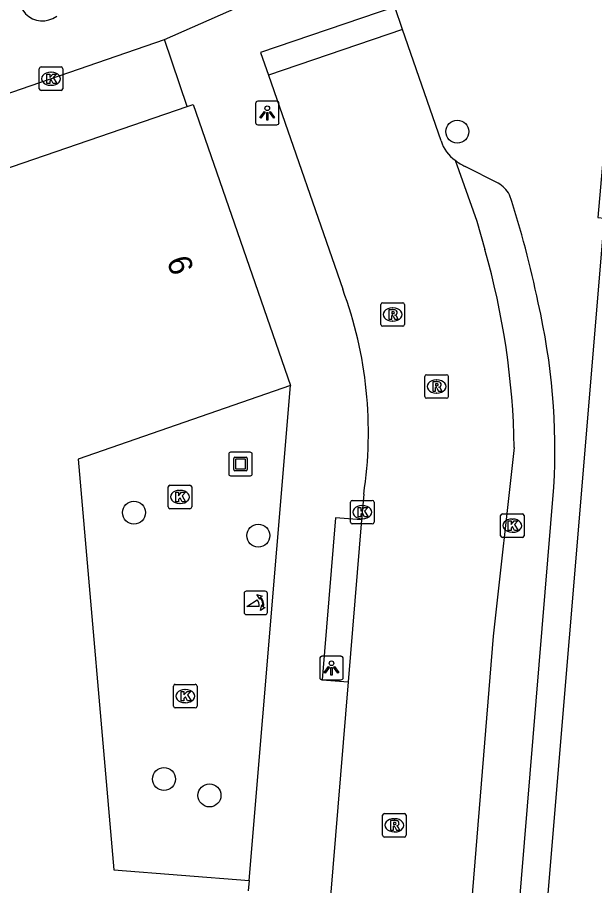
# Model space of a CAD drawing. Extents: x 160664 to 161506, y 382245 to 383288.
# Drawn here: x 161133.75 to 161158.3, y 382914.09 to 382951.01 of the extents above; entities that cross this region are included whole.
import ezdxf

# ---------------------------------------------------------------- set-up
doc = ezdxf.new("R2010")
doc.units = 0
for name, color, linetype in [('IMGEO_Boom', 7, 'Continuous'), ('IMGEO_Kolk', 7, 'Continuous'), ('IMGEO_Kunstobject', 7, 'Continuous'), ('IMGEO_Lichtpunt', 7, 'Continuous'), ('IMGEO_Pand', 7, 'Continuous'), ('IMGEO_Pand_nummerreeks', 7, 'Continuous'), ('IMGEO_Poller', 7, 'Continuous'), ('IMGEO_Rijbaan_lokaal_open', 7, 'Continuous'), ('IMGEO_Rioolput', 7, 'Continuous'), ('IMGEO_Voetpad_gesloten', 7, 'Continuous'), ('IMGEO_Voetpad_open', 7, 'Continuous')]:
    doc.layers.add(name, color=color, linetype=linetype)

msp = doc.modelspace()

# ---------------------------------------------------------------- linework, layer by layer
at = {"layer": 'IMGEO_Boom'}
for centre in [(161152.456, 382946.151), (161138.705, 382929.949), (161143.993, 382928.972), (161139.982, 382918.619), (161141.917, 382917.922)]:
    msp.add_circle(centre, 0.489, dxfattribs=at)
at = {"layer": 'IMGEO_Kolk'}
for p, q in [((161134.677, 382947.975), (161134.677, 382948.827)), ((161134.752, 382948.901), (161135.604, 382948.901)), ((161135.165, 382948.681), (161135.19, 382948.681)), ((161135.678, 382948.827), (161135.678, 382947.975)), ((161135.604, 382947.901), (161134.752, 382947.901)), ((161135.188, 382948.121), (161135.163, 382948.121)), ((161140.159, 382930.189), (161140.159, 382931.041)), ((161140.234, 382931.115), (161141.086, 382931.115)), ((161140.647, 382930.895), (161140.672, 382930.895)), ((161141.16, 382931.041), (161141.16, 382930.189)), ((161140.67, 382930.335), (161140.645, 382930.335)), ((161147.915, 382929.541), (161147.915, 382930.393)), ((161147.99, 382930.467), (161148.842, 382930.467)), ((161148.403, 382930.247), (161148.428, 382930.247)), ((161148.916, 382930.393), (161148.916, 382929.541)), ((161141.086, 382930.115), (161140.234, 382930.115)), ((161154.299, 382928.969), (161154.299, 382929.821)), ((161154.374, 382929.895), (161155.226, 382929.895)), ((161155.3, 382929.821), (161155.3, 382928.969)), ((161148.842, 382929.467), (161147.99, 382929.467)), ((161148.426, 382929.687), (161148.401, 382929.687)), ((161154.787, 382929.675), (161154.812, 382929.675)), ((161154.81, 382929.115), (161154.785, 382929.115)), ((161155.226, 382928.895), (161154.374, 382928.895)), ((161140.387, 382921.721), (161140.387, 382922.573)), ((161140.462, 382922.647), (161141.314, 382922.647)), ((161140.875, 382922.427), (161140.9, 382922.427)), ((161141.388, 382922.573), (161141.388, 382921.721)), ((161141.314, 382921.647), (161140.462, 382921.647)), ((161140.898, 382921.867), (161140.873, 382921.867))]:
    msp.add_line(p, q, dxfattribs=at)
for points in [[(161134.677, 382947.975), (161134.677, 382948.827)], [(161134.752, 382948.901), (161135.604, 382948.901)], [(161134.998, 382948.601), (161135.121, 382948.601), (161135.121, 382948.45), (161135.251, 382948.601), (161135.415, 382948.601), (161135.269, 382948.45), (161135.422, 382948.201), (161135.27, 382948.201), (161135.185, 382948.365), (161135.121, 382948.298), (161135.121, 382948.201), (161134.998, 382948.201), (161134.998, 382948.601)], [(161135.678, 382948.827), (161135.678, 382947.975)], [(161135.604, 382947.901), (161134.752, 382947.901)], [(161140.159, 382930.189), (161140.159, 382931.041)], [(161140.234, 382931.115), (161141.086, 382931.115)], [(161141.16, 382931.041), (161141.16, 382930.189)], [(161140.48, 382930.815), (161140.603, 382930.815), (161140.603, 382930.664), (161140.733, 382930.815), (161140.897, 382930.815), (161140.751, 382930.664), (161140.904, 382930.415), (161140.752, 382930.415), (161140.667, 382930.579), (161140.603, 382930.512), (161140.603, 382930.415), (161140.48, 382930.415), (161140.48, 382930.815)], [(161147.915, 382929.541), (161147.915, 382930.393)], [(161147.99, 382930.467), (161148.842, 382930.467)], [(161148.236, 382930.167), (161148.359, 382930.167), (161148.359, 382930.016), (161148.489, 382930.167), (161148.653, 382930.167), (161148.507, 382930.016), (161148.66, 382929.767), (161148.508, 382929.767), (161148.423, 382929.931), (161148.359, 382929.864), (161148.359, 382929.767), (161148.236, 382929.767), (161148.236, 382930.167)], [(161148.916, 382930.393), (161148.916, 382929.541)], [(161141.086, 382930.115), (161140.234, 382930.115)], [(161154.299, 382928.969), (161154.299, 382929.821)], [(161154.374, 382929.895), (161155.226, 382929.895)], [(161155.3, 382929.821), (161155.3, 382928.969)], [(161148.842, 382929.467), (161147.99, 382929.467)], [(161154.62, 382929.595), (161154.743, 382929.595), (161154.743, 382929.444), (161154.873, 382929.595), (161155.037, 382929.595), (161154.891, 382929.444), (161155.044, 382929.195), (161154.892, 382929.195), (161154.807, 382929.359), (161154.743, 382929.292), (161154.743, 382929.195), (161154.62, 382929.195), (161154.62, 382929.595)], [(161155.226, 382928.895), (161154.374, 382928.895)], [(161140.387, 382921.721), (161140.387, 382922.573)], [(161140.462, 382922.647), (161141.314, 382922.647)], [(161141.388, 382922.573), (161141.388, 382921.721)], [(161140.708, 382922.347), (161140.831, 382922.347), (161140.831, 382922.196), (161140.961, 382922.347), (161141.125, 382922.347), (161140.979, 382922.196), (161141.132, 382921.947), (161140.98, 382921.947), (161140.895, 382922.111), (161140.831, 382922.044), (161140.831, 382921.947), (161140.708, 382921.947), (161140.708, 382922.347)], [(161141.314, 382921.647), (161140.462, 382921.647)]]:
    msp.add_lwpolyline(points, dxfattribs=at)
for centre, start, end in [((161134.754, 382948.825), 91.552, 178.448), ((161134.754, 382948.825), 91.552, 178.448), ((161135.602, 382948.825), 1.552, 88.448), ((161135.602, 382948.825), 1.552, 88.448), ((161134.754, 382947.977), 181.552, 268.448), ((161134.754, 382947.977), 181.552, 268.448), ((161135.602, 382947.977), 271.552, 358.448), ((161135.602, 382947.977), 271.552, 358.448), ((161140.236, 382931.039), 91.552, 178.448), ((161140.236, 382931.039), 91.552, 178.448), ((161141.084, 382931.039), 1.552, 88.448), ((161141.084, 382931.039), 1.552, 88.448), ((161140.236, 382930.191), 181.552, 268.448), ((161140.236, 382930.191), 181.552, 268.448), ((161141.084, 382930.191), 271.552, 358.448), ((161141.084, 382930.191), 271.552, 358.448), ((161147.992, 382930.391), 91.552, 178.448), ((161147.992, 382930.391), 91.552, 178.448), ((161148.84, 382930.391), 1.552, 88.448), ((161148.84, 382930.391), 1.552, 88.448), ((161154.376, 382929.819), 91.552, 178.448), ((161154.376, 382929.819), 91.552, 178.448), ((161155.224, 382929.819), 1.552, 88.448), ((161155.224, 382929.819), 1.552, 88.448), ((161147.992, 382929.543), 181.552, 268.448), ((161147.992, 382929.543), 181.552, 268.448), ((161148.84, 382929.543), 271.552, 358.448), ((161148.84, 382929.543), 271.552, 358.448), ((161154.376, 382928.971), 181.552, 268.448), ((161154.376, 382928.971), 181.552, 268.448), ((161155.224, 382928.971), 271.552, 358.448), ((161155.224, 382928.971), 271.552, 358.448), ((161140.464, 382922.571), 91.552, 178.448), ((161140.464, 382922.571), 91.552, 178.448), ((161141.312, 382922.571), 1.552, 88.448), ((161141.312, 382922.571), 1.552, 88.448), ((161140.464, 382921.723), 181.552, 268.448), ((161140.464, 382921.723), 181.552, 268.448), ((161141.312, 382921.723), 271.552, 358.448), ((161141.312, 382921.723), 271.552, 358.448)]:
    msp.add_arc(centre, 0.0765, start, end, dxfattribs=at)
for centre, major_axis, ratio, start_param, end_param in [((161135.164, 382948.401), (-0.387, 0.002), 0.722429, 4.712389, 7.853982), ((161135.189, 382948.401), (-0.39, 0.002), 0.717154, 1.570796, 4.712389), ((161140.646, 382930.615), (-0.387, 0.002), 0.722429, 4.712389, 7.853982), ((161140.671, 382930.615), (-0.39, 0.002), 0.717154, 1.570796, 4.712389), ((161148.402, 382929.967), (-0.387, 0.002), 0.722429, 4.712389, 7.853982), ((161148.427, 382929.967), (-0.39, 0.002), 0.717154, 1.570796, 4.712389), ((161154.786, 382929.395), (-0.387, 0.002), 0.722429, 4.712389, 7.853982), ((161154.811, 382929.395), (-0.39, 0.002), 0.717154, 1.570796, 4.712389), ((161140.874, 382922.147), (-0.387, 0.002), 0.722429, 4.712389, 7.853982), ((161140.899, 382922.147), (-0.39, 0.002), 0.717154, 1.570796, 4.712389)]:
    msp.add_ellipse(centre, major_axis=major_axis, ratio=ratio, start_param=start_param, end_param=end_param, dxfattribs=at)
at = {"layer": 'IMGEO_Kunstobject'}
for p, q in [((161142.734, 382932.433), (161142.734, 382931.592)), ((161142.734, 382932.433), (161142.734, 382931.592)), ((161143.65, 382932.517), (161142.809, 382932.517)), ((161143.65, 382932.517), (161142.809, 382932.517)), ((161143.734, 382931.601), (161143.734, 382932.442)), ((161143.734, 382931.601), (161143.734, 382932.442)), ((161142.948, 382931.781), (161142.948, 382932.255)), ((161142.998, 382932.305), (161143.472, 382932.305)), ((161143.028, 382932.205), (161143.028, 382931.831)), ((161143.422, 382932.225), (161143.048, 382932.225)), ((161143.442, 382931.831), (161143.442, 382932.205)), ((161143.522, 382932.255), (161143.522, 382931.781)), ((161143.472, 382931.731), (161142.998, 382931.731)), ((161143.048, 382931.811), (161143.422, 382931.811)), ((161142.818, 382931.517), (161143.659, 382931.517)), ((161142.818, 382931.517), (161143.659, 382931.517))]:
    msp.add_line(p, q, dxfattribs=at)
for centre, radius, start, end in [((161142.812, 382932.439), 0.0779, 92.4484, 184.2845), ((161142.812, 382932.439), 0.0779, 92.4484, 184.2845), ((161143.656, 382932.439), 0.0779, 2.4484, 94.2845), ((161143.656, 382932.439), 0.0779, 2.4484, 94.2845), ((161142.998, 382932.255), 0.05, 90, 180), ((161143.048, 382932.205), 0.02, 90, 180), ((161143.422, 382932.205), 0.02, 360, 90), ((161143.472, 382932.255), 0.05, 360, 90), ((161142.998, 382931.781), 0.05, 180, 270), ((161143.048, 382931.831), 0.02, 180, 270), ((161143.422, 382931.831), 0.02, 270, 0), ((161143.472, 382931.781), 0.05, 270, 0), ((161142.812, 382931.595), 0.0779, 182.4484, 274.2845), ((161142.812, 382931.595), 0.0779, 182.4484, 274.2845), ((161143.656, 382931.595), 0.0779, 272.4484, 4.2845), ((161143.656, 382931.595), 0.0779, 272.4484, 4.2845)]:
    msp.add_arc(centre, radius, start, end, dxfattribs=at)
at = {"layer": 'IMGEO_Lichtpunt'}
for p, q in [((161143.877, 382947.346), (161143.877, 382946.539)), ((161143.877, 382947.346), (161143.877, 382946.539)), ((161144.779, 382947.441), (161143.971, 382947.441)), ((161144.779, 382947.441), (161143.971, 382947.441)), ((161144.873, 382946.539), (161144.873, 382947.346)), ((161144.873, 382946.539), (161144.873, 382947.346)), ((161143.971, 382946.445), (161144.779, 382946.445)), ((161143.971, 382946.445), (161144.779, 382946.445)), ((161146.607, 382923.743), (161146.607, 382922.936)), ((161146.607, 382923.743), (161146.607, 382922.936)), ((161147.509, 382923.838), (161146.701, 382923.838)), ((161147.509, 382923.838), (161146.701, 382923.838)), ((161147.603, 382922.936), (161147.603, 382923.743)), ((161147.603, 382922.936), (161147.603, 382923.743)), ((161146.701, 382922.842), (161147.509, 382922.842)), ((161146.701, 382922.842), (161147.509, 382922.842))]:
    msp.add_line(p, q, dxfattribs=at)
for points in [[(161144.251, 382947.01), (161144.29, 382946.982), (161144.102, 382946.72), (161144.064, 382946.747), (161144.251, 382947.01)], [(161144.353, 382946.962), (161144.4, 382946.962), (161144.4, 382946.64), (161144.353, 382946.64), (161144.353, 382946.962)], [(161144.463, 382946.982), (161144.501, 382947.009), (161144.688, 382946.747), (161144.649, 382946.719), (161144.463, 382946.982)], [(161146.981, 382923.407), (161147.02, 382923.379), (161146.832, 382923.117), (161146.794, 382923.144), (161146.981, 382923.407)], [(161147.083, 382923.359), (161147.13, 382923.359), (161147.13, 382923.037), (161147.083, 382923.037), (161147.083, 382923.359)], [(161147.193, 382923.379), (161147.231, 382923.406), (161147.418, 382923.144), (161147.379, 382923.116), (161147.193, 382923.379)]]:
    msp.add_lwpolyline(points, dxfattribs=at)
for centre in [(161144.376, 382947.144), (161147.106, 382923.541)]:
    msp.add_circle(centre, 0.0994, dxfattribs=at)
for centre, start, end in [((161143.971, 382947.346), 90, 180), ((161143.971, 382947.346), 90, 180), ((161144.779, 382947.346), 0, 90), ((161144.779, 382947.346), 0, 90), ((161143.971, 382946.539), 180, 270), ((161143.971, 382946.539), 180, 270), ((161144.779, 382946.539), 270, 0), ((161144.779, 382946.539), 270, 360), ((161146.701, 382923.743), 90, 180), ((161146.701, 382923.743), 90, 180), ((161147.509, 382923.743), 0, 90), ((161147.509, 382923.743), 0, 90), ((161146.701, 382922.936), 180, 270), ((161146.701, 382922.936), 180, 270), ((161147.509, 382922.936), 270, 0), ((161147.509, 382922.936), 270, 360)]:
    msp.add_arc(centre, 0.0946, start, end, dxfattribs=at)
at = {"layer": 'IMGEO_Pand'}
for points in [[(161110.9, 382936.908), (161123.2, 382941.125), (161122.899, 382942.005), (161128.565, 382943.947), (161128.866, 382943.067), (161140.962, 382947.214)], [(161140.962, 382947.214), (161141.221, 382947.303), (161145.362, 382935.353)], [(161158.817, 382946.853), (161158.437, 382942.495), (161158.706, 382942.472), (161154.24, 382888.931), (161153.961, 382888.956), (161153.791, 382887.103), (161154.696, 382885.725), (161153.579, 382885.003), (161154.356, 382883.802), (161153.695, 382883.381), (161156.544, 382878.905)], [(161145.362, 382935.353), (161136.339, 382932.226), (161137.846, 382914.754), (161143.599, 382914.302)], [(161143.599, 382914.302), (161143.563, 382913.86)]]:
    msp.add_lwpolyline(points, dxfattribs=at)
at = {"layer": 'IMGEO_Poller'}
for p, q in [((161143.388, 382926.512), (161143.388, 382925.705)), ((161143.388, 382926.512), (161143.388, 382925.705)), ((161144.29, 382926.607), (161143.482, 382926.607)), ((161144.29, 382926.607), (161143.482, 382926.607)), ((161144.384, 382925.705), (161144.384, 382926.512)), ((161144.384, 382925.705), (161144.384, 382926.512)), ((161143.482, 382925.61), (161144.29, 382925.61)), ((161143.482, 382925.61), (161144.29, 382925.61))]:
    msp.add_line(p, q, dxfattribs=at)
for points in [[(161144.067, 382926.336), (161144.055, 382926.263), (161143.93, 382926.468)], [(161143.93, 382926.468), (161144.161, 382926.402), (161144.09, 382926.37)], [(161144.023, 382925.963), (161143.51, 382925.963), (161143.94, 382926.238)], [(161144.083, 382925.791), (161144.149, 382926.022), (161144.179, 382925.954)], [(161144.215, 382925.927), (161144.287, 382925.916), (161144.083, 382925.791)]]:
    msp.add_lwpolyline(points, dxfattribs=at)
for centre, radius, start, end in [((161143.482, 382926.512), 0.0946, 90, 180), ((161143.482, 382926.512), 0.0946, 90, 180), ((161144.29, 382926.512), 0.0946, 0, 90), ((161144.29, 382926.512), 0.0946, 0, 90), ((161143.695, 382926.013), 0.332, 351.3247, 42.4854), ((161143.709, 382926.023), 0.476, 351.7527, 41.1691), ((161143.709, 382926.023), 0.516, 349.3569, 42.2912), ((161143.482, 382925.705), 0.0946, 180, 270), ((161143.482, 382925.705), 0.0946, 180, 270), ((161144.29, 382925.705), 0.0946, 270, 0), ((161144.29, 382925.705), 0.0946, 270, 0)]:
    msp.add_arc(centre, radius, start, end, dxfattribs=at)
at = {"layer": 'IMGEO_Rijbaan_lokaal_open'}
for points in [[(161150.129, 382950.492), (161144.433, 382948.548)], [(161151.767, 382945.763), (161150.129, 382950.492)], [(161144.433, 382948.548), (161147.584, 382939.447)], [(161152.369, 382944.932), (161153.282, 382942.343), (161153.627, 382941.142)], [(161154.879, 382932.723), (161153.976, 382924.691), (161150.65, 382883.694)], [(161148.476, 382930.729), (161148.387, 382929.642)], [(161148.387, 382929.642), (161147.822, 382922.75)], [(161147.822, 382922.75), (161144.568, 382883.376)]]:
    msp.add_lwpolyline(points, dxfattribs=at)
for centre, radius, start, end in [((161153.243, 382946.199), 1.539, 196.4508, 235.3905), ((161122.287, 382932.179), 32.597, 0.9567, 15.9604), ((161131.136, 382933.359), 17.539, 351.3743, 20.3097)]:
    msp.add_arc(centre, radius, start, end, dxfattribs=at)
at = {"layer": 'IMGEO_Rioolput'}
for p, q in [((161149.206, 382937.946), (161149.206, 382938.798)), ((161149.281, 382938.872), (161150.133, 382938.872)), ((161149.694, 382938.652), (161149.719, 382938.652)), ((161150.207, 382938.798), (161150.207, 382937.946)), ((161149.717, 382938.092), (161149.692, 382938.092)), ((161150.133, 382937.872), (161149.281, 382937.872)), ((161151.074, 382934.884), (161151.074, 382935.736)), ((161151.149, 382935.81), (161152.001, 382935.81)), ((161152.075, 382935.736), (161152.075, 382934.884)), ((161151.562, 382935.59), (161151.587, 382935.59)), ((161151.585, 382935.03), (161151.56, 382935.03)), ((161152.001, 382934.81), (161151.149, 382934.81)), ((161149.281, 382916.226), (161149.281, 382917.078)), ((161149.356, 382917.152), (161150.208, 382917.152)), ((161149.769, 382916.932), (161149.794, 382916.932)), ((161150.282, 382917.078), (161150.282, 382916.226)), ((161150.208, 382916.152), (161149.356, 382916.152)), ((161149.792, 382916.372), (161149.767, 382916.372))]:
    msp.add_line(p, q, dxfattribs=at)
for points in [[(161149.206, 382937.946), (161149.206, 382938.798)], [(161149.281, 382938.872), (161150.133, 382938.872)], [(161150.207, 382938.798), (161150.207, 382937.946)], [(161149.795, 382938.57), (161149.543, 382938.572), (161149.543, 382938.172)], [(161149.543, 382938.172), (161149.667, 382938.172), (161149.667, 382938.334), (161149.678, 382938.334)], [(161149.721, 382938.491), (161149.667, 382938.491), (161149.667, 382938.41)], [(161149.667, 382938.41), (161149.719, 382938.41)], [(161149.725, 382938.305), (161149.796, 382938.172), (161149.936, 382938.172), (161149.871, 382938.298)], [(161150.133, 382937.872), (161149.281, 382937.872)], [(161151.074, 382934.884), (161151.074, 382935.736)], [(161151.149, 382935.81), (161152.001, 382935.81)], [(161152.075, 382935.736), (161152.075, 382934.884)], [(161151.663, 382935.508), (161151.411, 382935.51), (161151.411, 382935.11)], [(161151.589, 382935.429), (161151.535, 382935.429), (161151.535, 382935.348)], [(161151.535, 382935.348), (161151.587, 382935.348)], [(161151.411, 382935.11), (161151.535, 382935.11), (161151.535, 382935.272), (161151.546, 382935.272)], [(161151.593, 382935.243), (161151.664, 382935.11), (161151.804, 382935.11), (161151.739, 382935.236)], [(161152.001, 382934.81), (161151.149, 382934.81)], [(161149.281, 382916.226), (161149.281, 382917.078)], [(161149.356, 382917.152), (161150.208, 382917.152)], [(161149.87, 382916.85), (161149.618, 382916.852), (161149.618, 382916.452)], [(161150.282, 382917.078), (161150.282, 382916.226)], [(161149.618, 382916.452), (161149.742, 382916.452), (161149.742, 382916.614), (161149.753, 382916.614)], [(161149.796, 382916.771), (161149.742, 382916.771), (161149.742, 382916.69)], [(161149.742, 382916.69), (161149.794, 382916.69)], [(161149.8, 382916.585), (161149.871, 382916.452), (161150.011, 382916.452), (161149.946, 382916.578)], [(161150.208, 382916.152), (161149.356, 382916.152)]]:
    msp.add_lwpolyline(points, dxfattribs=at)
for centre, radius, start, end in [((161149.283, 382938.796), 0.0765, 91.552, 178.448), ((161149.283, 382938.796), 0.0765, 91.552, 178.448), ((161150.131, 382938.796), 0.0765, 1.552, 88.448), ((161150.131, 382938.796), 0.0765, 1.552, 88.448), ((161149.677, 382938.281), 0.0533, 26.0293, 88.6989), ((161149.703, 382938.599), 0.19, 274.7715, 282.9687), ((161149.727, 382938.395), 0.0964, 77.0061, 93.1865), ((161149.741, 382938.452), 0.0378, 276.6634, 79.6772), ((161149.794, 382938.46), 0.109, 350.3612, 89.416), ((161149.792, 382938.46), 0.112, 277.5842, 350.9817), ((161149.776, 382938.245), 0.108, 29.5134, 73.7905), ((161149.283, 382937.948), 0.0765, 181.552, 268.448), ((161149.283, 382937.948), 0.0765, 181.552, 268.448), ((161150.131, 382937.948), 0.0765, 271.552, 358.448), ((161150.131, 382937.948), 0.0765, 271.552, 358.448), ((161151.151, 382935.734), 0.0765, 91.552, 178.448), ((161151.151, 382935.734), 0.0765, 91.552, 178.448), ((161151.999, 382935.734), 0.0765, 1.552, 88.448), ((161151.999, 382935.734), 0.0765, 1.552, 88.448), ((161151.571, 382935.537), 0.19, 274.7715, 282.9687), ((161151.595, 382935.333), 0.0964, 77.0061, 93.1865), ((161151.609, 382935.39), 0.0378, 276.6634, 79.6772), ((161151.662, 382935.398), 0.109, 350.3612, 89.416), ((161151.66, 382935.398), 0.112, 277.5842, 350.9817), ((161151.545, 382935.219), 0.0533, 26.0293, 88.6989), ((161151.644, 382935.183), 0.108, 29.5134, 73.7905), ((161151.151, 382934.886), 0.0765, 181.552, 268.448), ((161151.151, 382934.886), 0.0765, 181.552, 268.448), ((161151.999, 382934.886), 0.0765, 271.552, 358.448), ((161151.999, 382934.886), 0.0765, 271.552, 358.448), ((161149.358, 382917.076), 0.0765, 91.552, 178.448), ((161149.358, 382917.076), 0.0765, 91.552, 178.448), ((161149.869, 382916.74), 0.109, 350.3612, 89.416), ((161150.206, 382917.076), 0.0765, 1.552, 88.448), ((161150.206, 382917.076), 0.0765, 1.552, 88.448), ((161149.752, 382916.561), 0.0533, 26.0293, 88.6989), ((161149.778, 382916.879), 0.19, 274.7715, 282.9687), ((161149.802, 382916.675), 0.0964, 77.0061, 93.1865), ((161149.816, 382916.732), 0.0378, 276.6634, 79.6772), ((161149.867, 382916.74), 0.112, 277.5842, 350.9817), ((161149.851, 382916.525), 0.108, 29.5134, 73.7905), ((161149.358, 382916.228), 0.0765, 181.552, 268.448), ((161149.358, 382916.228), 0.0765, 181.552, 268.448), ((161150.206, 382916.228), 0.0765, 271.552, 358.448), ((161150.206, 382916.228), 0.0765, 271.552, 358.448)]:
    msp.add_arc(centre, radius, start, end, dxfattribs=at)
for centre, major_axis, ratio, start_param, end_param in [((161149.693, 382938.372), (-0.387, 0.002), 0.722429, 4.712389, 7.853982), ((161149.718, 382938.372), (-0.39, 0.002), 0.717154, 1.570796, 4.712389), ((161151.561, 382935.31), (-0.387, 0.002), 0.722429, 4.712389, 7.853982), ((161151.586, 382935.31), (-0.39, 0.002), 0.717154, 1.570796, 4.712389), ((161149.768, 382916.652), (-0.387, 0.002), 0.722429, 4.712389, 7.853982), ((161149.793, 382916.652), (-0.39, 0.002), 0.717154, 1.570796, 4.712389)]:
    msp.add_ellipse(centre, major_axis=major_axis, ratio=ratio, start_param=start_param, end_param=end_param, dxfattribs=at)
at = {"layer": 'IMGEO_Voetpad_gesloten'}
msp.add_lwpolyline([(161150.129, 382950.492), (161149.797, 382951.458), (161144.09, 382949.521), (161144.433, 382948.548)], dxfattribs=at)
at = {"layer": 'IMGEO_Voetpad_open'}
for points in [[(161140.009, 382950.063), (161159.988, 382958.892)], [(161109.961, 382939.715), (161126.951, 382945.57), (161130.667, 382946.848), (161140.009, 382950.063)], [(161140.962, 382947.214), (161140.009, 382950.063)], [(161154.189, 382943.961), (161152.796, 382944.665)], [(161143.599, 382914.302), (161145.362, 382935.353)], [(161152.939, 382887.079), (161156.564, 382931.029)], [(161148.387, 382929.642), (161147.279, 382929.724), (161146.711, 382922.841), (161147.822, 382922.75)]]:
    msp.add_lwpolyline(points, dxfattribs=at)
for centre, radius, start, end in [((161134.813, 382951.863), 1.002, 140.8913, 307.2356), ((161154.028, 382947.11), 2.738, 232.705, 243.2601), ((161153.551, 382942.836), 1.294, 29.3169, 60.4497), ((161116.821, 382930.975), 39.866, 11.428, 18.264), ((161128.503, 382932.594), 28.105, 356.8078, 12.9116)]:
    msp.add_arc(centre, radius, start, end, dxfattribs=at)

# ---------------------------------------------------------------- texts
at = {"layer": 'IMGEO_Pand_nummerreeks'}
msp.add_text('6', height=1, rotation=288.6209, dxfattribs=at).set_placement((161140.087, 382940.674))

doc.saveas('drawing.dxf')
